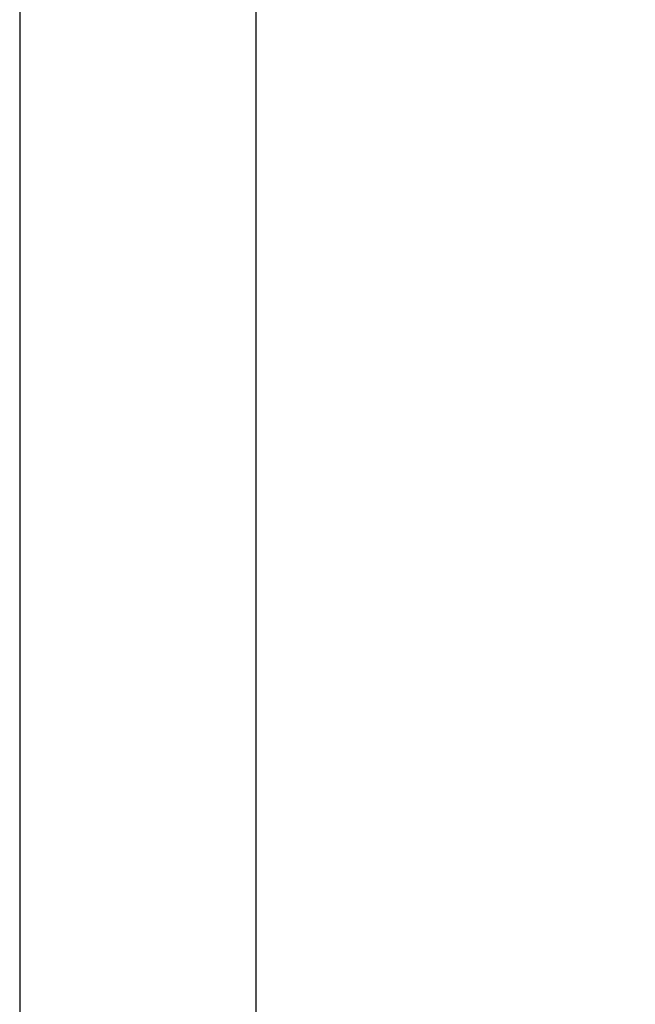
# Model space of a CAD drawing. Header units: millimetres. Extents: x 8 to 976, y 12 to 975.
# Tile 339 of 351: x 629 to 676, y 789 to 863. Entities that reach past the tile are written whole.
import ezdxf

# ---------------------------------------------------------------- set-up
doc = ezdxf.new("R2010")
doc.units = ezdxf.units.MM

msp = doc.modelspace()

# ---------------------------------------------------------------- linework, layer by layer
at = {"color": 7, "linetype": 'Continuous', "lineweight": 30}
for p, q in [((647.251, 650.769), (647.251, 942.958)), ((629.451, 936.388), (629.451, 650.981))]:
    msp.add_line(p, q, dxfattribs=at)
msp.add_open_spline([(678.93, 796.33), (678.83, 795.98), (678.424, 794.556), (677.734, 792.053), (676.862, 788.82), (676.014, 785.579), (675.187, 782.332), (674.383, 779.078), (673.576, 775.71), (672.767, 772.225), (671.959, 768.624), (671.178, 765.017), (670.423, 761.403), (669.695, 757.783), (668.992, 754.156), (668.316, 750.524), (667.665, 746.887), (667.04, 743.245), (666.445, 739.619), (665.878, 736.011), (665.339, 732.421), (664.824, 728.827), (664.32, 725.134), (663.83, 721.341), (663.355, 717.449), (662.908, 713.555), (662.489, 709.658), (662.097, 705.758), (661.739, 701.931), (661.414, 698.177), (661.12, 694.496), (660.849, 690.815), (660.602, 687.133), (660.379, 683.451), (660.179, 679.769), (660.003, 676.088), (659.85, 672.407), (659.72, 668.728), (659.614, 665.072), (659.531, 661.439), (659.471, 657.83), (659.434, 654.518), (659.426, 652.409), (659.423, 651.502)], degree=3, knots=[0, 0, 0, 0, 0.007461, 0.030296, 0.053139, 0.07599, 0.098847, 0.121711, 0.144582, 0.169748, 0.194921, 0.220101, 0.245287, 0.270479, 0.295677, 0.320879, 0.346086, 0.371297, 0.39651, 0.421276, 0.446043, 0.470811, 0.49558, 0.522327, 0.549072, 0.575815, 0.602555, 0.62929, 0.65602, 0.681217, 0.706407, 0.731589, 0.756763, 0.781927, 0.807081, 0.832223, 0.857353, 0.882469, 0.907571, 0.932209, 0.956831, 0.981435, 1, 1, 1, 1], dxfattribs=at)

doc.saveas('drawing.dxf')
